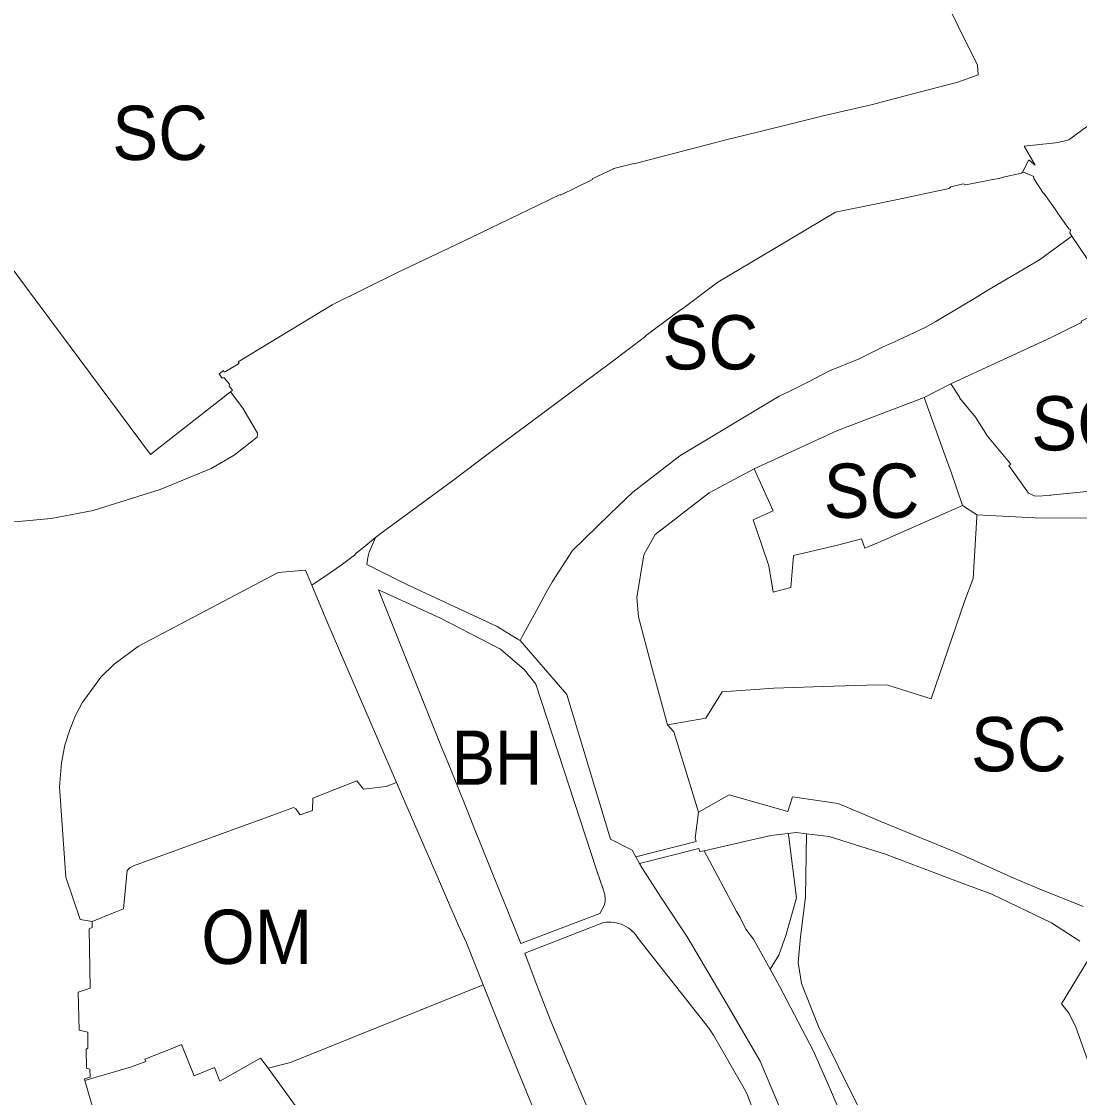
# Model space of a CAD drawing. Extents: x -650451 to -642268, y -1075216 to -1066610.
# Drawn here: x -647589.9 to -647355.8, y -1070512.4 to -1070274.4 of the extents above; entities that cross this region are included whole.
import ezdxf

# ---------------------------------------------------------------- set-up
doc = ezdxf.new("R2010")
doc.units = 0
doc.header["$LTSCALE"] = 4.8
for name, color, linetype, lineweight in [('1', 7, 'Continuous', 13), ('12', 7, 'Continuous', 13), ('15', 7, 'Continuous', 13), ('17', 7, 'Continuous', 13), ('18', 7, 'Continuous', 13), ('24', 7, 'Continuous', 13), ('43', 7, 'Continuous', 13), ('45', 7, 'Continuous', 13)]:
    doc.layers.add(name, color=color, linetype=linetype, lineweight=lineweight)
doc.layers.add('62', color=7, linetype='Continuous')

msp = doc.modelspace()

# ---------------------------------------------------------------- linework, layer by layer
at = {"layer": '1'}
msp.add_lwpolyline([(-647460.73, -1070468.49), (-647460.72, -1070469.13), (-647460.93, -1070469.91), (-647461.89, -1070471.7), (-647479.42, -1070478.35), (-647482.76, -1070470.07), (-647484.11, -1070466.7), (-647489.95, -1070452.21), (-647491.32, -1070448.82), (-647495.58, -1070438.24), (-647496.94, -1070434.87), (-647510.94, -1070400.11), (-647497.16, -1070406.36), (-647483.94, -1070413.2), (-647478.62, -1070417.76), (-647476.1, -1070420.96), (-647462.59, -1070462.29), (-647461.19, -1070466.3), (-647460.82, -1070467.53)], close=True, dxfattribs=at)
for points in [[(-647460.4, -1070524.75), (-647466.25, -1070510.92), (-647467.65, -1070507.62), (-647472.76, -1070495.54), (-647476.04, -1070487.17), (-647478.52, -1070480.45), (-647461.08, -1070473.72), (-647460.549, -1070473.644), (-647460.002, -1070473.606), (-647459.445, -1070473.61), (-647458.881, -1070473.656), (-647458.315, -1070473.747), (-647457.753, -1070473.883), (-647457.2, -1070474.063), (-647456.661, -1070474.287), (-647456.142, -1070474.553), (-647455.646, -1070474.858), (-647455.179, -1070475.199), (-647454.744, -1070475.571), (-647454.344, -1070475.972), (-647453.981, -1070476.395), (-647453.656, -1070476.836), (-647453.37, -1070477.29), (-647437.82, -1070497.05), (-647436.77, -1070498.64), (-647430.24, -1070509.91), (-647429.29, -1070511.66), (-647423.22, -1070528.19)], [(-647535.34, -1070505.95), (-647530.422, -1070504.625), (-647487.76, -1070487.479)], [(-647487.76, -1070487.479), (-647483.48, -1070498.16), (-647470.58, -1070529.72), (-647468.45, -1070533.15), (-647470.64, -1070534.36), (-647467.06, -1070535.35), (-647463.81, -1070537.77), (-647461.54, -1070541.06), (-647462.26, -1070542.62), (-647464.81, -1070547.78), (-647444.21, -1070596.13), (-647444.18, -1070599.8), (-647445.62, -1070604.03), (-647443.11, -1070610.47)], [(-647511.65, -1070575.3), (-647509.49, -1070559.79), (-647511.26, -1070556.25), (-647507.74, -1070554.36), (-647510.71, -1070549.36), (-647527.28, -1070521.45), (-647528.84, -1070518.82), (-647526.64, -1070517.92), (-647535.34, -1070505.95)]]:
    msp.add_lwpolyline(points, dxfattribs=at)
at = {"layer": '12'}
for points in [[(-647574.28, -1070473.46), (-647569.18, -1070471.4), (-647567.32, -1070470.66), (-647566.55, -1070462.22), (-647565.95, -1070461.58), (-647565.11, -1070461.12), (-647532.92, -1070449.43), (-647529.74, -1070448.27), (-647529.19, -1070448.53), (-647528.28, -1070449.87), (-647525.54, -1070448.89), (-647525.45, -1070446.21), (-647515.73, -1070442.32), (-647514.23, -1070444.18), (-647509.22, -1070443.62), (-647506.95, -1070442.71)], [(-647506.95, -1070442.71), (-647505.6, -1070445.82), (-647497.41, -1070464.64), (-647495.61, -1070468.77), (-647493.19, -1070474.33), (-647491.47, -1070478.22), (-647487.76, -1070487.479)], [(-647575.92, -1070508.61), (-647576.01, -1070508.29), (-647574.76, -1070507.93), (-647574.77, -1070506.14), (-647575.54, -1070505.95), (-647575.6, -1070501.69), (-647575.22, -1070501.48), (-647575.26, -1070497.98), (-647577.19, -1070497.52), (-647577.39, -1070489.11), (-647574.73, -1070488.19), (-647574.95, -1070475.09), (-647574.26, -1070474.81), (-647574.28, -1070473.46)], [(-647487.76, -1070487.479), (-647530.422, -1070504.625), (-647535.34, -1070505.95)], [(-647535.34, -1070505.95), (-647537.02, -1070503.71), (-647546, -1070508.8), (-647547.21, -1070505.8), (-647551.72, -1070507.63), (-647554.53, -1070500.69), (-647556.79, -1070501.61), (-647562.6, -1070503.96), (-647562.41, -1070504.46), (-647565.57, -1070505.63), (-647575.92, -1070508.61)]]:
    msp.add_lwpolyline(points, dxfattribs=at)
at = {"layer": '15'}
for points in [[(-647368.29, -1070307.63), (-647367.038, -1070305.027), (-647366.9, -1070305.07), (-647365.59, -1070306.17), (-647368.02, -1070301.95), (-647361.04, -1070301.21), (-647359.59, -1070300.92), (-647358.15, -1070300.54), (-647352.83, -1070296.62), (-647352.48, -1070295.25), (-647352.07, -1070294.06), (-647350.9, -1070291.81), (-647348.88, -1070289.42), (-647344.5, -1070286.5), (-647343.35, -1070285.4), (-647337.99, -1070280.29), (-647334.91, -1070286.51)], [(-647357.43, -1070321.85), (-647357.93, -1070321.13), (-647357.73, -1070320.44), (-647357.84, -1070320.39), (-647358.16, -1070320.24), (-647360.66, -1070316.67), (-647360.6, -1070316.63), (-647363.62, -1070312.37), (-647363.7, -1070312.42), (-647365.84, -1070309.08), (-647365.91, -1070308.69), (-647365.89, -1070308.63), (-647368.29, -1070307.63)], [(-647331.81, -1070371.6), (-647331.57, -1070370.99), (-647331.76, -1070370.67), (-647333.93, -1070366.55), (-647333.79, -1070366.47), (-647335.44, -1070363.4), (-647335.58, -1070363.47), (-647337.66, -1070359.76), (-647338.02, -1070359.11), (-647334.05, -1070357.35), (-647333.82, -1070357.02), (-647333.8, -1070356.67), (-647339.15, -1070348.17), (-647343.72, -1070341.43), (-647347.33, -1070337.32), (-647347.43, -1070336.69), (-647357.43, -1070321.85)], [(-647381.65, -1070381.45), (-647384.18, -1070374.03), (-647385.7, -1070369.85), (-647386.88, -1070366.57), (-647388.06, -1070363.33), (-647390.16, -1070357.53), (-647384.23, -1070354.52)], [(-647384.23, -1070354.52), (-647382.24, -1070357.53), (-647382.34, -1070357.65), (-647378.78, -1070361.9), (-647376.13, -1070366.08), (-647370.95, -1070372.26), (-647371.43, -1070372.6), (-647367.08, -1070378.73), (-647365.58, -1070379.37), (-647362.29, -1070379.25), (-647362.28, -1070379.15), (-647351.16, -1070378.04), (-647351.15, -1070378.14), (-647347.85, -1070377.86), (-647332.51, -1070371.94), (-647331.81, -1070371.6)], [(-647353.52, -1070384.24), (-647365.64, -1070384.16), (-647378.47, -1070383.52), (-647381.65, -1070381.45)], [(-647525.687, -1070399.064), (-647523.8, -1070397.79), (-647522.8, -1070397.11), (-647519.18, -1070394.66), (-647516.19, -1070392.44), (-647515.82, -1070391.96), (-647514.18, -1070390.64), (-647511.56, -1070388.55)], [(-647511.56, -1070388.55), (-647512.98, -1070391.78), (-647513.25, -1070392.94), (-647513.48, -1070394.46), (-647504.63, -1070398.92), (-647484.62, -1070408.21), (-647482.5, -1070409.52), (-647479.82, -1070411.17), (-647479.59, -1070411.31)], [(-647506.95, -1070442.71), (-647522.54, -1070406.51), (-647525.687, -1070399.064)], [(-647479.59, -1070411.31), (-647473.94, -1070417.82), (-647469.23, -1070423.26), (-647459.55, -1070455.29), (-647454.76, -1070457.68), (-647453.95, -1070459.16), (-647453.13, -1070460.65)], [(-647487.76, -1070487.479), (-647491.47, -1070478.22), (-647493.19, -1070474.33), (-647495.61, -1070468.77), (-647497.41, -1070464.64), (-647505.6, -1070445.82), (-647506.95, -1070442.71)], [(-647440.11, -1070449.31), (-647433.32, -1070445.47), (-647420.29, -1070449.11), (-647419.25, -1070445.88), (-647409.2, -1070447.35), (-647399.2, -1070451.58), (-647382.64, -1070458.37), (-647370.26, -1070463.89), (-647364.66, -1070466.22), (-647354.96, -1070470.17)], [(-647453.95, -1070459.16), (-647440.6, -1070455.74), (-647440.86, -1070455.06), (-647440.11, -1070449.31)], [(-647420.22, -1070454.02), (-647424.1, -1070454.48), (-647438.87, -1070457.83)], [(-647416.148, -1070454.055), (-647418.49, -1070453.76), (-647420.22, -1070454.02)], [(-647355.66, -1070477.82), (-647361.95, -1070473.76), (-647375.15, -1070467.45), (-647382.52, -1070464.66), (-647398.9, -1070458.48), (-647401.55, -1070457.7), (-647411.19, -1070454.68), (-647416.148, -1070454.055)], [(-647438.87, -1070457.83), (-647439.72, -1070458), (-647439.77, -1070457.89), (-647439.99, -1070457.33), (-647453.13, -1070460.65), (-647453.95, -1070459.16)], [(-647453.13, -1070460.65), (-647452.65, -1070461.53), (-647448.39, -1070468.1), (-647442.6, -1070476.88), (-647433.75, -1070491.86), (-647426.46, -1070504.38), (-647418.18, -1070523.98), (-647412.64, -1070546.27), (-647412.37, -1070547.39), (-647411.36, -1070551.55)], [(-647423.22, -1070528.19), (-647429.29, -1070511.66), (-647430.24, -1070509.91), (-647436.77, -1070498.64), (-647437.82, -1070497.05), (-647453.37, -1070477.29), (-647453.656, -1070476.836), (-647453.981, -1070476.395), (-647454.344, -1070475.972), (-647454.744, -1070475.571), (-647455.179, -1070475.199), (-647455.646, -1070474.858), (-647456.142, -1070474.553), (-647456.661, -1070474.287), (-647457.2, -1070474.063), (-647457.753, -1070473.883), (-647458.315, -1070473.747), (-647458.881, -1070473.656), (-647459.445, -1070473.61), (-647460.002, -1070473.606), (-647460.549, -1070473.644), (-647461.08, -1070473.72), (-647478.52, -1070480.45), (-647476.04, -1070487.17), (-647472.76, -1070495.54), (-647467.65, -1070507.62), (-647466.25, -1070510.92), (-647460.4, -1070524.75)], [(-647351.57, -1070510.89), (-647356.57, -1070496.88), (-647358.06, -1070493.8), (-647359.78, -1070491.69), (-647353.67, -1070481.76)], [(-647443.11, -1070610.47), (-647445.62, -1070604.03), (-647444.18, -1070599.8), (-647444.21, -1070596.13), (-647464.81, -1070547.78), (-647462.26, -1070542.62), (-647461.54, -1070541.06), (-647463.81, -1070537.77), (-647467.06, -1070535.35), (-647470.64, -1070534.36), (-647468.45, -1070533.15), (-647470.58, -1070529.72), (-647483.48, -1070498.16), (-647487.76, -1070487.479)]]:
    msp.add_lwpolyline(points, dxfattribs=at)
msp.add_lwpolyline([(-647460.73, -1070468.49), (-647460.82, -1070467.53), (-647461.19, -1070466.3), (-647462.59, -1070462.29), (-647476.1, -1070420.96), (-647478.62, -1070417.76), (-647483.94, -1070413.2), (-647497.16, -1070406.36), (-647510.94, -1070400.11), (-647496.94, -1070434.87), (-647495.58, -1070438.24), (-647491.32, -1070448.82), (-647489.95, -1070452.21), (-647484.11, -1070466.7), (-647482.76, -1070470.07), (-647479.42, -1070478.35), (-647461.89, -1070471.7), (-647460.93, -1070469.91), (-647460.72, -1070469.13)], close=True, dxfattribs=at)
at = {"layer": '17'}
for points in [[(-647543.65, -1070356.3), (-647559.24, -1070368.44), (-647561.41, -1070370.15), (-647597, -1070322.36), (-647593.57, -1070318.03), (-647605.83, -1070301.37), (-647604.97, -1070290.7), (-647599.07, -1070263.04), (-647596.52, -1070260.01), (-647597.32, -1070252.51), (-647597.35, -1070252.24)], [(-647391.25, -1070257.93), (-647378.35, -1070284.02), (-647378.17, -1070286.15), (-647382.67, -1070287.78), (-647392.92, -1070290.41), (-647401.84, -1070292.82), (-647412.48, -1070295.21), (-647419.84, -1070297.07), (-647430.34, -1070299.66), (-647433.43, -1070300.43), (-647437.93, -1070301.54), (-647454.4, -1070305.83), (-647454.42, -1070305.76), (-647458.83, -1070306.89), (-647458.9, -1070306.98), (-647463.59, -1070309.19), (-647463.53, -1070309.32), (-647470.66, -1070312.77), (-647470.72, -1070312.63), (-647475.59, -1070314.98), (-647492.53, -1070323.17), (-647506.69, -1070329.91), (-647521.14, -1070337.03), (-647541.96, -1070349.62), (-647541.72, -1070349.98), (-647541.87, -1070350.07), (-647544.79, -1070351.78), (-647545.04, -1070351.93), (-647545.23, -1070351.61), (-647546.17, -1070352.29), (-647545.55, -1070353.2), (-647545.06, -1070353.2), (-647543.91, -1070354.62), (-647543.93, -1070355.01), (-647543.22, -1070355.96), (-647543.65, -1070356.3)], [(-647511.56, -1070388.55), (-647510.32, -1070387.55), (-647494.55, -1070375.98), (-647486.03, -1070369.57), (-647477.41, -1070363.13), (-647459.55, -1070349.9), (-647451.74, -1070344), (-647451.79, -1070343.93), (-647443.87, -1070337.99), (-647443.82, -1070338.05), (-647435.8, -1070332.03), (-647423.3, -1070324.62), (-647409.73, -1070316.55), (-647397.07, -1070313.99), (-647384.62, -1070311.34), (-647384.21, -1070310.93), (-647381.52, -1070310.31), (-647380.93, -1070310.53), (-647372.64, -1070308.89), (-647372.66, -1070308.81), (-647368.62, -1070307.94), (-647368.36, -1070307.73), (-647368.29, -1070307.63)], [(-647368.29, -1070307.63), (-647365.89, -1070308.63), (-647365.91, -1070308.69), (-647365.84, -1070309.08), (-647363.7, -1070312.42), (-647363.62, -1070312.37), (-647360.6, -1070316.63), (-647360.66, -1070316.67), (-647358.16, -1070320.24), (-647357.84, -1070320.39), (-647357.73, -1070320.44), (-647357.93, -1070321.13), (-647357.43, -1070321.85)], [(-647357.43, -1070321.85), (-647358.28, -1070322.43), (-647364.64, -1070327.07), (-647376.39, -1070334), (-647378.01, -1070335.09), (-647387.53, -1070340.71), (-647389.94, -1070342.03), (-647395.92, -1070344.83), (-647399.2, -1070346.32), (-647403.32, -1070348.38), (-647404.53, -1070348.98), (-647411.06, -1070351.64), (-647415.76, -1070354.07), (-647420.01, -1070356.22), (-647422.24, -1070357.23), (-647444.23, -1070370.46), (-647454.59, -1070378.46), (-647459.7, -1070383.39), (-647467.96, -1070391.38), (-647472.41, -1070398.28), (-647473.77, -1070400.66), (-647476.44, -1070405.59), (-647479.11, -1070410.43), (-647479.59, -1070411.31)], [(-647384.23, -1070354.52), (-647373.4, -1070349.52), (-647362.04, -1070344.27), (-647359.37, -1070342.96), (-647355.3, -1070340.95), (-647355.42, -1070340.64), (-647347.43, -1070336.69)], [(-647331.81, -1070371.6), (-647332.51, -1070371.94), (-647347.85, -1070377.86), (-647351.15, -1070378.14), (-647351.16, -1070378.04), (-647362.28, -1070379.15), (-647362.29, -1070379.25), (-647365.58, -1070379.37), (-647367.08, -1070378.73), (-647371.43, -1070372.6), (-647370.95, -1070372.26), (-647376.13, -1070366.08), (-647378.78, -1070361.9), (-647382.34, -1070357.65), (-647382.24, -1070357.53), (-647384.23, -1070354.52)], [(-647427.8, -1070373.32), (-647409.3, -1070364.88), (-647390.16, -1070357.53)], [(-647390.16, -1070357.53), (-647388.06, -1070363.33), (-647386.88, -1070366.57), (-647385.7, -1070369.85), (-647384.18, -1070374.03), (-647381.65, -1070381.45)], [(-647381.65, -1070381.45), (-647400.22, -1070389.64), (-647403.27, -1070390.91), (-647404, -1070388.84), (-647409.36, -1070390.24), (-647419.08, -1070392.52), (-647419.68, -1070399.59), (-647423.58, -1070400.59), (-647424.54, -1070394.78), (-647425.99, -1070390.47), (-647427.96, -1070384.64), (-647423.57, -1070382.64), (-647427.8, -1070373.32)], [(-647446.93, -1070429.99), (-647438.45, -1070428.47), (-647434.85, -1070422.64), (-647423.38, -1070421.87), (-647412.51, -1070421.5), (-647400.41, -1070421.08), (-647398.21, -1070421.15), (-647388.6, -1070424.24), (-647381.11, -1070402.45), (-647379.3, -1070397.57), (-647378.49, -1070383.91), (-647378.47, -1070383.52)], [(-647378.47, -1070383.52), (-647365.64, -1070384.16), (-647353.52, -1070384.24)], [(-647479.59, -1070411.31), (-647479.82, -1070411.17), (-647482.5, -1070409.52), (-647484.62, -1070408.21), (-647504.63, -1070398.92), (-647513.48, -1070394.46), (-647513.25, -1070392.94), (-647512.98, -1070391.78), (-647511.56, -1070388.55)], [(-647440.11, -1070449.31), (-647445.57, -1070431.5), (-647446.93, -1070429.99)], [(-647354.96, -1070470.17), (-647364.66, -1070466.22), (-647370.26, -1070463.89), (-647382.64, -1070458.37), (-647399.2, -1070451.58), (-647409.2, -1070447.35), (-647419.25, -1070445.88), (-647420.29, -1070449.11), (-647433.32, -1070445.47), (-647440.11, -1070449.31)], [(-647438.87, -1070457.83), (-647424.1, -1070454.48), (-647420.22, -1070454.02)], [(-647420.22, -1070454.02), (-647420.13, -1070454.78), (-647418.41, -1070468.21), (-647420.74, -1070476.57), (-647422.285, -1070480.931), (-647424.226, -1070484.029)], [(-647395.75, -1070539.47), (-647404.879, -1070514.114), (-647413.552, -1070496.671), (-647417.297, -1070487.185), (-647418.038, -1070482.516), (-647417.482, -1070476.846), (-647416.37, -1070468.064), (-647416.148, -1070454.055)], [(-647416.148, -1070454.055), (-647411.19, -1070454.68), (-647401.55, -1070457.7), (-647398.9, -1070458.48), (-647382.52, -1070464.66), (-647375.15, -1070467.45), (-647361.95, -1070473.76), (-647355.66, -1070477.82)], [(-647424.226, -1070484.029), (-647427.88, -1070477.35), (-647429.61, -1070475.19), (-647430.84, -1070472.61), (-647431.7, -1070471.22), (-647438.87, -1070457.83)], [(-647353.67, -1070481.76), (-647359.78, -1070491.69), (-647358.06, -1070493.8), (-647356.57, -1070496.88), (-647351.57, -1070510.89)]]:
    msp.add_lwpolyline(points, dxfattribs=at)
at = {"layer": '18'}
for points in [[(-647575.92, -1070508.61), (-647565.57, -1070505.63), (-647562.41, -1070504.46), (-647562.6, -1070503.96), (-647556.79, -1070501.61), (-647554.53, -1070500.69), (-647551.72, -1070507.63), (-647547.21, -1070505.8), (-647546, -1070508.8), (-647537.02, -1070503.71), (-647535.34, -1070505.95)], [(-647535.34, -1070505.95), (-647526.64, -1070517.92), (-647528.84, -1070518.82), (-647527.28, -1070521.45), (-647510.71, -1070549.36), (-647507.74, -1070554.36), (-647511.26, -1070556.25), (-647509.49, -1070559.79), (-647511.65, -1070575.3)], [(-647551.93, -1070591.24), (-647560.15, -1070563.59), (-647568.31, -1070536.13), (-647569.06, -1070533.49), (-647570.25, -1070529.29), (-647569.96, -1070529.21), (-647572.58, -1070520.08), (-647575.92, -1070508.61)]]:
    msp.add_lwpolyline(points, dxfattribs=at)
at = {"layer": '24'}
for points in [[(-647543.65, -1070356.3), (-647543.22, -1070355.96), (-647543.93, -1070355.01), (-647543.91, -1070354.62), (-647545.06, -1070353.2), (-647545.55, -1070353.2), (-647546.17, -1070352.29), (-647545.23, -1070351.61), (-647545.04, -1070351.93), (-647544.79, -1070351.78), (-647541.87, -1070350.07), (-647541.72, -1070349.98), (-647541.96, -1070349.62), (-647521.14, -1070337.03), (-647506.69, -1070329.91), (-647492.53, -1070323.17), (-647475.59, -1070314.98), (-647470.72, -1070312.63), (-647470.66, -1070312.77), (-647463.53, -1070309.32), (-647463.59, -1070309.19), (-647458.9, -1070306.98), (-647458.83, -1070306.89), (-647454.42, -1070305.76), (-647454.4, -1070305.83), (-647437.93, -1070301.54), (-647433.43, -1070300.43), (-647430.34, -1070299.66), (-647419.84, -1070297.07), (-647412.48, -1070295.21), (-647401.84, -1070292.82), (-647392.92, -1070290.41), (-647382.67, -1070287.78), (-647378.17, -1070286.15), (-647378.35, -1070284.02), (-647391.25, -1070257.93)], [(-647334.91, -1070286.51), (-647337.99, -1070280.29), (-647343.35, -1070285.4), (-647344.5, -1070286.5), (-647348.88, -1070289.42), (-647350.9, -1070291.81), (-647352.07, -1070294.06), (-647352.48, -1070295.25), (-647352.83, -1070296.62), (-647358.15, -1070300.54), (-647359.59, -1070300.92), (-647361.04, -1070301.21), (-647368.02, -1070301.95), (-647365.59, -1070306.17), (-647366.9, -1070305.07), (-647367.038, -1070305.027), (-647368.29, -1070307.63)], [(-647368.29, -1070307.63), (-647368.36, -1070307.73), (-647368.62, -1070307.94), (-647372.66, -1070308.81), (-647372.64, -1070308.89), (-647380.93, -1070310.53), (-647381.52, -1070310.31), (-647384.21, -1070310.93), (-647384.62, -1070311.34), (-647397.07, -1070313.99), (-647409.73, -1070316.55), (-647423.3, -1070324.62), (-647435.8, -1070332.03), (-647443.82, -1070338.05), (-647443.87, -1070337.99), (-647451.79, -1070343.93), (-647451.74, -1070344), (-647459.55, -1070349.9), (-647477.41, -1070363.13), (-647486.03, -1070369.57), (-647494.55, -1070375.98), (-647510.32, -1070387.55), (-647511.56, -1070388.55)], [(-647684.99, -1070353.81), (-647669.02, -1070364.88), (-647652.33, -1070373.02), (-647631.54, -1070380.42), (-647616.26, -1070382.83), (-647607.32, -1070383.77), (-647590.57, -1070384.97), (-647583.35, -1070384.3), (-647574.1, -1070382.54), (-647559.2, -1070377.9), (-647547.96, -1070373.29), (-647542.84, -1070370.3), (-647537.79, -1070366.35), (-647537.72, -1070365.41), (-647540.92, -1070359.89), (-647543.65, -1070356.3)], [(-647511.56, -1070388.55), (-647514.18, -1070390.64), (-647515.82, -1070391.96), (-647516.19, -1070392.44), (-647519.18, -1070394.66), (-647522.8, -1070397.11), (-647523.8, -1070397.79), (-647525.687, -1070399.064)], [(-647525.687, -1070399.064), (-647527.1, -1070395.72), (-647533.1, -1070396.26), (-647564.01, -1070412.59), (-647569.4, -1070416.55), (-647572.37, -1070419.41), (-647576.48, -1070425.09), (-647577.97, -1070427.92), (-647579.22, -1070431.05), (-647580.31, -1070434.48), (-647581.04, -1070438.4), (-647581.54, -1070443.7), (-647580.1, -1070463.69), (-647576.92, -1070473), (-647574.28, -1070473.46)], [(-647574.28, -1070473.46), (-647574.26, -1070474.81), (-647574.95, -1070475.09), (-647574.73, -1070488.19), (-647577.39, -1070489.11), (-647577.19, -1070497.52), (-647575.26, -1070497.98), (-647575.22, -1070501.48), (-647575.6, -1070501.69), (-647575.54, -1070505.95), (-647574.77, -1070506.14), (-647574.76, -1070507.93), (-647576.01, -1070508.29), (-647575.92, -1070508.61)], [(-647575.92, -1070508.61), (-647572.58, -1070520.08), (-647569.96, -1070529.21), (-647570.25, -1070529.29), (-647569.06, -1070533.49), (-647568.31, -1070536.13), (-647560.15, -1070563.59), (-647551.93, -1070591.24)]]:
    msp.add_lwpolyline(points, dxfattribs=at)
at = {"layer": '43'}
for points in [[(-647597.35, -1070252.24), (-647597.32, -1070252.51), (-647596.52, -1070260.01), (-647599.07, -1070263.04), (-647604.97, -1070290.7), (-647605.83, -1070301.37), (-647593.57, -1070318.03), (-647597, -1070322.36), (-647561.41, -1070370.15), (-647559.24, -1070368.44), (-647543.65, -1070356.3)], [(-647543.65, -1070356.3), (-647540.92, -1070359.89), (-647537.72, -1070365.41), (-647537.79, -1070366.35), (-647542.84, -1070370.3), (-647547.96, -1070373.29), (-647559.2, -1070377.9), (-647574.1, -1070382.54), (-647583.35, -1070384.3), (-647590.57, -1070384.97), (-647607.32, -1070383.77), (-647616.26, -1070382.83), (-647631.54, -1070380.42), (-647652.33, -1070373.02), (-647669.02, -1070364.88), (-647684.99, -1070353.81)]]:
    msp.add_lwpolyline(points, dxfattribs=at)
at = {"layer": '45'}
for points in [[(-647479.59, -1070411.31), (-647479.11, -1070410.43), (-647476.44, -1070405.59), (-647473.77, -1070400.66), (-647472.41, -1070398.28), (-647467.96, -1070391.38), (-647459.7, -1070383.39), (-647454.59, -1070378.46), (-647444.23, -1070370.46), (-647422.24, -1070357.23), (-647420.01, -1070356.22), (-647415.76, -1070354.07), (-647411.06, -1070351.64), (-647404.53, -1070348.98), (-647403.32, -1070348.38), (-647399.2, -1070346.32), (-647395.92, -1070344.83), (-647389.94, -1070342.03), (-647387.53, -1070340.71), (-647378.01, -1070335.09), (-647376.39, -1070334), (-647364.64, -1070327.07), (-647358.28, -1070322.43), (-647357.43, -1070321.85), (-647347.43, -1070336.69)], [(-647347.43, -1070336.69), (-647355.42, -1070340.64), (-647355.3, -1070340.95), (-647359.37, -1070342.96), (-647362.04, -1070344.27), (-647373.4, -1070349.52), (-647384.23, -1070354.52), (-647390.16, -1070357.53)], [(-647390.16, -1070357.53), (-647409.3, -1070364.88), (-647427.8, -1070373.32)], [(-647427.8, -1070373.32), (-647437.76, -1070378.66), (-647449.69, -1070387.83), (-647452.17, -1070392.38), (-647453.71, -1070401.81), (-647453.35, -1070406.09), (-647450.51, -1070416.96), (-647446.93, -1070429.99)], [(-647453.95, -1070459.16), (-647454.76, -1070457.68), (-647459.55, -1070455.29), (-647469.23, -1070423.26), (-647473.94, -1070417.82), (-647479.59, -1070411.31)], [(-647446.93, -1070429.99), (-647445.57, -1070431.5), (-647440.11, -1070449.31)], [(-647440.11, -1070449.31), (-647440.86, -1070455.06), (-647440.6, -1070455.74), (-647453.95, -1070459.16)], [(-647453.13, -1070460.65), (-647439.99, -1070457.33), (-647439.77, -1070457.89), (-647439.72, -1070458), (-647438.87, -1070457.83)], [(-647438.87, -1070457.83), (-647431.7, -1070471.22), (-647430.84, -1070472.61), (-647429.61, -1070475.19), (-647427.88, -1070477.35), (-647424.226, -1070484.029)], [(-647411.36, -1070551.55), (-647412.37, -1070547.39), (-647412.64, -1070546.27), (-647418.18, -1070523.98), (-647426.46, -1070504.38), (-647433.75, -1070491.86), (-647442.6, -1070476.88), (-647448.39, -1070468.1), (-647452.65, -1070461.53), (-647453.13, -1070460.65)], [(-647424.226, -1070484.029), (-647422.19, -1070487.75), (-647414.6, -1070502.16), (-647410.86, -1070510.68), (-647408.82, -1070515.49), (-647404.96, -1070527.57), (-647401.35, -1070540.59)]]:
    msp.add_lwpolyline(points, dxfattribs=at)

# ---------------------------------------------------------------- texts
at = {"layer": '62'}
for s, width, p in [('SC', 0.95, (-647569.837, -1070304.993)), ('SC', 0.95, (-647448.059, -1070351.335)), ('SC', 0.95, (-647366.435, -1070369.257)), ('SC', 0.95, (-647412.382, -1070384.166)), ('SC', 0.95, (-647379.792, -1070440.25)), ('BH', 0.9, (-647494.752, -1070443.23)), ('OM', 0.95, (-647550.153, -1070482.856))]:
    msp.add_text(s, height=12, dxfattribs=dict(at, width=width)).set_placement(p)

doc.saveas('drawing.dxf')
